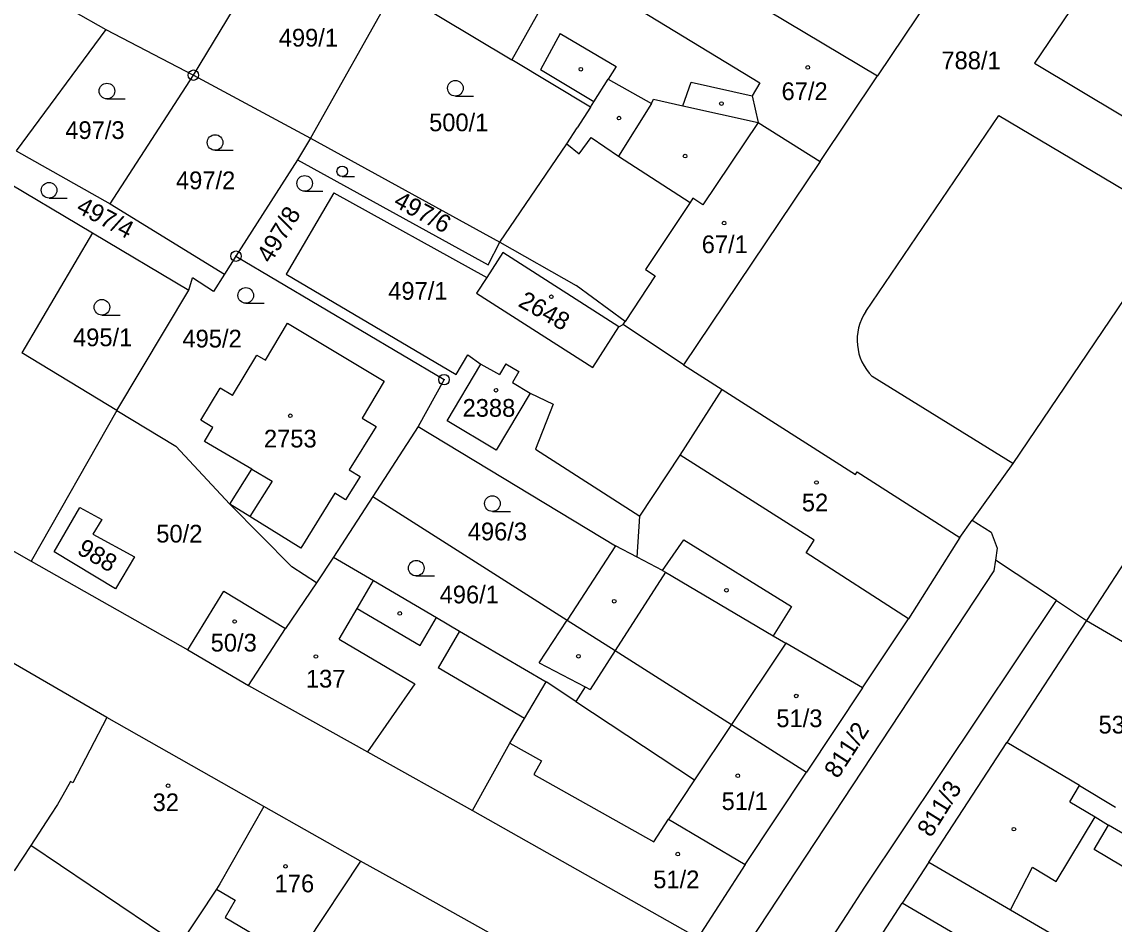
# Model space of a CAD drawing. Extents: x -735249 to -729401, y -1124843 to -1121828.
# Drawn here: x -734642.2 to -734537.4, y -1123000.6 to -1122914 of the extents above; entities that cross this region are included whole.
import ezdxf

# ---------------------------------------------------------------- set-up
doc = ezdxf.new("R2010")
doc.units = 0
for name, color, linetype in [('Vrstva 1', 7, 'Continuous'), ('Vrstva 18', 7, 'Continuous'), ('Vrstva 19', 7, 'Continuous'), ('Vrstva 25', 7, 'Continuous'), ('Vrstva 4', 7, 'Continuous')]:
    doc.layers.add(name, color=color, linetype=linetype)

msp = doc.modelspace()

# ---------------------------------------------------------------- linework, layer by layer
at = {"layer": 'Vrstva 1'}
for points in [[(-734625.72, -1122919.14), (-734616.11, -1122903.28)], [(-734582.8, -1122905.6), (-734560.07, -1122919.2)], [(-734589.91, -1122908.29), (-734595.15, -1122917.68)], [(-734553.78, -1122909.81), (-734560.07, -1122919.2)], [(-734606.44, -1122910.89), (-734614.48, -1122925.19)], [(-734640.44, -1122911.15), (-734634.12, -1122914.76)], [(-734605.58, -1122911.4), (-734595.15, -1122917.68)], [(-734634.12, -1122914.76), (-734642.74, -1122926.41)], [(-734634.12, -1122914.76), (-734625.72, -1122919.14)], [(-734587.62, -1122922.21), (-734595.15, -1122917.68)], [(-734633.72, -1122931.5), (-734625.72, -1122919.14)], [(-734625.72, -1122919.14), (-734614.48, -1122925.19)], [(-734565.58, -1122927.42), (-734560.07, -1122919.2)], [(-734587.29, -1122921.69), (-734585.93, -1122919.53)], [(-734585.93, -1122919.53), (-734581.76, -1122921.86)], [(-734587.62, -1122922.21), (-734588.9, -1122924.2)], [(-734587.62, -1122922.21), (-734587.29, -1122921.69)], [(-734581.76, -1122921.86), (-734581.57, -1122921.45)], [(-734581.57, -1122921.45), (-734578.76, -1122922.08)], [(-734578.76, -1122922.08), (-734571.51, -1122923.69)], [(-734589.88, -1122925.72), (-734588.9, -1122924.2)], [(-734571.51, -1122923.69), (-734565.58, -1122927.42)], [(-734614.48, -1122925.19), (-734615.72, -1122927.25)], [(-734614.48, -1122925.19), (-734596.31, -1122935.15)], [(-734642.74, -1122926.41), (-734633.72, -1122931.5)], [(-734596.31, -1122935.15), (-734589.88, -1122925.72)], [(-734615.72, -1122927.25), (-734621.63, -1122936.51)], [(-734615.72, -1122927.25), (-734597.44, -1122937.34)], [(-734565.58, -1122927.42), (-734578.68, -1122946.94)], [(-734644.67, -1122928.77), (-734635.39, -1122934.28)], [(-734612.24, -1122930.43), (-734616.8, -1122938.25)], [(-734612.24, -1122930.43), (-734597.55, -1122938.54)], [(-734633.72, -1122931.5), (-734622.74, -1122938.25)], [(-734531.35, -1122933.15), (-734547.1, -1122956.42)], [(-734635.39, -1122934.28), (-734642.17, -1122945.77)], [(-734635.39, -1122934.28), (-734626.17, -1122939.78)], [(-734597.44, -1122937.34), (-734596.31, -1122935.15)], [(-734596.31, -1122935.15), (-734589, -1122939.33)], [(-734621.63, -1122936.51), (-734622.74, -1122938.25)], [(-734621.63, -1122936.51), (-734601.67, -1122948.36)], [(-734596.01, -1122936.17), (-734597.55, -1122938.54)], [(-734584.9, -1122943.29), (-734596.01, -1122936.17)], [(-734626.17, -1122939.78), (-734625.81, -1122938.59)], [(-734623.78, -1122939.89), (-734625.81, -1122938.59)], [(-734622.74, -1122938.25), (-734623.78, -1122939.89)], [(-734616.8, -1122938.25), (-734600.51, -1122947.86)], [(-734597.55, -1122938.54), (-734598.54, -1122940.06)], [(-734633.05, -1122951.32), (-734626.17, -1122939.78)], [(-734598.54, -1122940.06), (-734587.4, -1122947.2)], [(-734584.29, -1122942.79), (-734589, -1122939.33)], [(-734618.81, -1122946.5), (-734616.68, -1122942.94)], [(-734616.68, -1122942.94), (-734607.4, -1122948.5)], [(-734587.4, -1122947.2), (-734584.9, -1122943.29)], [(-734584.9, -1122943.29), (-734584.48, -1122943.08)], [(-734584.48, -1122943.08), (-734584.29, -1122942.79)], [(-734578.68, -1122946.94), (-734584.48, -1122943.08)], [(-734633.05, -1122951.32), (-734642.17, -1122945.77)], [(-734621.98, -1122949.87), (-734619.64, -1122946)], [(-734619.64, -1122946), (-734618.81, -1122946.5)], [(-734600.51, -1122947.86), (-734599.37, -1122945.99)], [(-734599.37, -1122945.99), (-734598.12, -1122946.86)], [(-734601.38, -1122952.31), (-734598.12, -1122946.86)], [(-734598.12, -1122946.86), (-734596.36, -1122947.88)], [(-734595.74, -1122946.84), (-734596.36, -1122947.88)], [(-734595.74, -1122946.84), (-734594.49, -1122947.59)], [(-734594.49, -1122947.59), (-734595.11, -1122948.63)], [(-734578.68, -1122946.94), (-734574.98, -1122949.3)], [(-734607.4, -1122948.5), (-734609.53, -1122952.05)], [(-734601.67, -1122948.36), (-734604.15, -1122952.85)], [(-734595.11, -1122948.63), (-734593.39, -1122949.67)], [(-734625, -1122952.26), (-734623.14, -1122949.17)], [(-734621.98, -1122949.87), (-734623.14, -1122949.17)], [(-734593.39, -1122949.67), (-734596.66, -1122955.13)], [(-734593.39, -1122949.67), (-734591.19, -1122950.7)], [(-734579.01, -1122955.62), (-734574.98, -1122949.3)], [(-734574.98, -1122949.3), (-734562.18, -1122957.47)], [(-734591.19, -1122950.7), (-734592.9, -1122955.02)], [(-734633.05, -1122951.32), (-734641.28, -1122965.79)], [(-734633.05, -1122951.32), (-734627.4, -1122954.75)], [(-734623.84, -1122952.96), (-734625, -1122952.26)], [(-734608.19, -1122952.85), (-734610.76, -1122957.01)], [(-734609.53, -1122952.05), (-734608.19, -1122952.85)], [(-734604.15, -1122952.85), (-734608.5, -1122959.56)], [(-734604.15, -1122952.85), (-734585.22, -1122964.31)], [(-734596.66, -1122955.13), (-734601.38, -1122952.31)], [(-734662.1, -1122953.9), (-734641.28, -1122965.79)], [(-734624.64, -1122954.29), (-734623.84, -1122952.96)], [(-734627.4, -1122954.75), (-734622.21, -1122960.3)], [(-734620.11, -1122956.94), (-734624.64, -1122954.29)], [(-734592.9, -1122955.02), (-734582.88, -1122961.47)], [(-734582.88, -1122961.47), (-734579.01, -1122955.62)], [(-734622.21, -1122960.3), (-734620.11, -1122956.94)], [(-734610.76, -1122957.01), (-734609.73, -1122957.64)], [(-734547.1, -1122956.42), (-734551, -1122961.85)], [(-734609.73, -1122957.64), (-734611.13, -1122959.9)], [(-734562.18, -1122957.47), (-734562.01, -1122957.21)], [(-734562.01, -1122957.21), (-734552.16, -1122963.5)], [(-734612.15, -1122959.26), (-734615.41, -1122964.54)], [(-734608.5, -1122959.56), (-734612.27, -1122965.38)], [(-734611.13, -1122959.9), (-734612.15, -1122959.26)], [(-734608.5, -1122959.56), (-734589.86, -1122971.43)], [(-734639.09, -1122964.89), (-734636.6, -1122960.62)], [(-734636.6, -1122960.62), (-734634.51, -1122961.79)], [(-734620.29, -1122961.5), (-734622.21, -1122960.3)], [(-734616.27, -1122966.32), (-734622.21, -1122960.3)], [(-734634.51, -1122961.79), (-734635.37, -1122963.18)], [(-734615.41, -1122964.54), (-734620.29, -1122961.5)], [(-734583.15, -1122965.41), (-734582.88, -1122961.47)], [(-734552.16, -1122963.5), (-734551, -1122961.85)], [(-734551, -1122961.85), (-734549.15, -1122963)], [(-734635.37, -1122963.18), (-734631.38, -1122965.35)], [(-734549.15, -1122963), (-734548.59, -1122964.53)], [(-734585.22, -1122964.31), (-734589.86, -1122971.43)], [(-734583.15, -1122965.41), (-734585.22, -1122964.31)], [(-734552.16, -1122963.5), (-734557.1, -1122971.31)], [(-734534.92, -1122963.66), (-734540.03, -1122971.48)], [(-734633.18, -1122968.45), (-734639.09, -1122964.89)], [(-734631.38, -1122965.35), (-734633.18, -1122968.45)], [(-734612.27, -1122965.38), (-734613.91, -1122967.86)], [(-734612.27, -1122965.38), (-734608.43, -1122967.64)], [(-734580.69, -1122966.69), (-734583.15, -1122965.41)], [(-734548.59, -1122964.53), (-734548.75, -1122965.68)], [(-734641.28, -1122965.79), (-734626.25, -1122974.29)], [(-734613.91, -1122967.86), (-734616.27, -1122966.32)], [(-734548.75, -1122965.68), (-734548.9, -1122966.72)], [(-734542.91, -1122969.54), (-734548.75, -1122965.68)], [(-734580.69, -1122966.69), (-734580.41, -1122966.85)], [(-734580.41, -1122966.85), (-734570.09, -1122972.93)], [(-734548.9, -1122966.72), (-734572.39, -1123002.33)], [(-734613.91, -1122967.86), (-734616.88, -1122972.24)], [(-734608.43, -1122967.64), (-734602.38, -1122971.2)], [(-734634.01, -1122980.79), (-734654.01, -1122969.21)], [(-734626.25, -1122974.29), (-734622.81, -1122968.67)], [(-734622.81, -1122968.67), (-734616.88, -1122972.24)], [(-734561.29, -1122997.06), (-734542.91, -1122969.54)], [(-734542.91, -1122969.54), (-734540.03, -1122971.48)], [(-734602.38, -1122971.2), (-734600.17, -1122972.5)], [(-734592.54, -1122975.55), (-734589.86, -1122971.43)], [(-734589.86, -1122971.43), (-734585.25, -1122974.36)], [(-734561.51, -1122977.93), (-734557.1, -1122971.31)], [(-734540.03, -1122971.48), (-734547.66, -1122983.18)], [(-734540.03, -1122971.48), (-734526.73, -1122979.21)], [(-734620.42, -1122977.7), (-734616.88, -1122972.24)], [(-734600.17, -1122972.5), (-734591.88, -1122977.37)], [(-734570.09, -1122972.93), (-734568.86, -1122973.65)], [(-734561.51, -1122977.93), (-734568.86, -1122973.65)], [(-734626.25, -1122974.29), (-734620.42, -1122977.7)], [(-734585.25, -1122974.36), (-734574.09, -1122981.46)], [(-734592.54, -1122975.55), (-734588.11, -1122977.85)], [(-734620.42, -1122977.7), (-734609.02, -1122984.07)], [(-734593.95, -1122980.89), (-734591.88, -1122977.37)], [(-734589.02, -1122979.26), (-734591.88, -1122977.37)], [(-734588.11, -1122977.85), (-734589.02, -1122979.26)], [(-734561.51, -1122977.93), (-734566.9, -1122986.04)], [(-734589.02, -1122979.26), (-734577.63, -1122986.75)], [(-734634.01, -1122980.79), (-734637.29, -1122987.04)], [(-734618.96, -1122989.33), (-734634.01, -1122980.79)], [(-734595.35, -1122983.26), (-734593.95, -1122980.89)], [(-734574.09, -1122981.46), (-734566.9, -1122986.04)], [(-734555.15, -1122994.67), (-734547.66, -1122983.18)], [(-734609.02, -1122984.07), (-734598.95, -1122989.7)], [(-734598.95, -1122989.7), (-734595.35, -1122983.26)], [(-734572.78, -1122994.9), (-734566.9, -1122986.04)], [(-734637.51, -1122986.92), (-734638.26, -1122988.25)], [(-734637.29, -1122987.04), (-734637.51, -1122986.92)], [(-734577.63, -1122986.75), (-734580.12, -1122990.54)], [(-734638.26, -1122988.25), (-734638.75, -1122989.12)], [(-734638.75, -1122989.12), (-734639.44, -1122990.17)], [(-734618.96, -1122989.33), (-734623.19, -1122996.75)], [(-734609.68, -1122994.58), (-734618.96, -1122989.33)], [(-734639.44, -1122990.17), (-734641.33, -1122993.07)], [(-734598.95, -1122989.7), (-734577.31, -1123001.92)], [(-734580.12, -1122990.54), (-734572.78, -1122994.9)], [(-734641.33, -1122993.07), (-734642.92, -1122995.51)], [(-734627.07, -1123002.68), (-734641.33, -1122993.07)], [(-734609.68, -1122994.58), (-734614.89, -1123002.44)], [(-734605.39, -1122996.93), (-734609.68, -1122994.58)], [(-734555.15, -1122994.67), (-734557.7, -1122998.6)], [(-734555.15, -1122994.67), (-734547.32, -1122999.24)], [(-734572.78, -1122994.9), (-734577.31, -1123001.92)], [(-734623.19, -1122996.75), (-734623.49, -1122997.27)], [(-734623.49, -1122997.27), (-734627.07, -1123002.68)], [(-734623.49, -1122997.27), (-734621.71, -1122998.31)], [(-734583.11, -1123009.4), (-734605.39, -1122996.93)], [(-734562.99, -1122999.69), (-734561.29, -1122997.06)], [(-734621.71, -1122998.31), (-734622.68, -1122999.97)], [(-734559.89, -1123001.97), (-734557.7, -1122998.6)], [(-734552.52, -1123001.63), (-734557.7, -1122998.6)], [(-734622.68, -1122999.97), (-734619.14, -1123002.05)], [(-734566.71, -1123005.43), (-734562.99, -1122999.69)], [(-734547.32, -1122999.24), (-734535.74, -1123005.99)]]:
    msp.add_lwpolyline(points, dxfattribs=at)
at = {"layer": 'Vrstva 25'}
for points in [[(-734600.58, -1122921.14), (-734598.83, -1122921.14)], [(-734634.01, -1122921.41), (-734632.26, -1122921.41)], [(-734623.64, -1122926.35), (-734621.89, -1122926.35)], [(-734611.44, -1122928.87), (-734610.267, -1122928.87)], [(-734615.04, -1122930.27), (-734613.29, -1122930.27)], [(-734639.57, -1122930.93), (-734637.82, -1122930.93)], [(-734620.69, -1122941.03), (-734618.94, -1122941.03)], [(-734634.5, -1122942.16), (-734632.75, -1122942.16)], [(-734597.03, -1122961), (-734595.28, -1122961)], [(-734604.33, -1122967.2), (-734602.58, -1122967.2)]]:
    msp.add_lwpolyline(points, dxfattribs=at)
for centre, radius in [((-734566.76, -1122918.39), 0.175), ((-734625.72, -1122919.14), 0.5), ((-734625.72, -1122919.14), 0.032), ((-734588.54, -1122918.57), 0.175), ((-734634.01, -1122920.66), 0.75), ((-734600.58, -1122920.39), 0.75), ((-734575.05, -1122921.86), 0.175), ((-734584.88, -1122923.26), 0.175), ((-734623.64, -1122925.6), 0.75), ((-734578.53, -1122926.91), 0.175), ((-734611.439, -1122928.367), 0.503), ((-734639.57, -1122930.18), 0.75), ((-734615.04, -1122929.52), 0.75), ((-734574.79, -1122933.34), 0.175), ((-734621.63, -1122936.51), 0.5), ((-734621.63, -1122936.51), 0.032), ((-734620.69, -1122940.28), 0.75), ((-734591.37, -1122940.4), 0.175), ((-734634.5, -1122941.41), 0.75), ((-734601.67, -1122948.36), 0.5), ((-734601.67, -1122948.36), 0.032), ((-734596.68, -1122949.38), 0.175), ((-734616.42, -1122951.83), 0.175), ((-734565.93, -1122958.23), 0.175), ((-734597.03, -1122960.25), 0.75), ((-734604.33, -1122966.45), 0.75), ((-734574.57, -1122968.57), 0.175), ((-734585.33, -1122969.63), 0.175), ((-734605.91, -1122970.8), 0.175), ((-734621.76, -1122971.57), 0.175), ((-734613.96, -1122974.93), 0.175), ((-734588.77, -1122974.9), 0.175), ((-734567.87, -1122978.72), 0.175), ((-734573.48, -1122986.38), 0.175), ((-734628.15, -1122987.33), 0.175), ((-734546.98, -1122991.5), 0.175), ((-734579.24, -1122993.89), 0.175), ((-734616.88, -1122995.07), 0.175)]:
    msp.add_circle(centre, radius, dxfattribs=at)
at = {"layer": 'Vrstva 4'}
for points in [[(-734530.57, -1122896.65), (-734545, -1122917.98)], [(-734586.06, -1122910.93), (-734571.36, -1122919.87)], [(-734590.53, -1122915.15), (-734592.4, -1122918.63)], [(-734590.53, -1122915.15), (-734585.15, -1122918.29)], [(-734545, -1122917.98), (-734528.13, -1122928.08)], [(-734587.29, -1122921.69), (-734592.4, -1122918.63)], [(-734585.15, -1122918.29), (-734585.93, -1122919.53)], [(-734578.76, -1122922.08), (-734577.94, -1122919.82)], [(-734577.94, -1122919.82), (-734572.11, -1122921.13)], [(-734571.36, -1122919.87), (-734572.11, -1122921.13)], [(-734572.11, -1122921.13), (-734571.51, -1122923.69)], [(-734581.76, -1122921.86), (-734584.91, -1122926.9)], [(-734561.19, -1122941.81), (-734548.43, -1122923.01)], [(-734548.43, -1122923.01), (-734531.35, -1122933.15)], [(-734571.51, -1122923.69), (-734576.82, -1122931.58)], [(-734588.71, -1122926.69), (-734587.56, -1122925.11)], [(-734587.56, -1122925.11), (-734584.91, -1122926.9)], [(-734589.88, -1122925.72), (-734588.71, -1122926.69)], [(-734584.91, -1122926.9), (-734578.06, -1122931.35)], [(-734578.06, -1122931.35), (-734582.34, -1122937.78)], [(-734577.78, -1122930.93), (-734578.06, -1122931.35)], [(-734576.82, -1122931.58), (-734577.78, -1122930.93)], [(-734582.34, -1122937.78), (-734581.42, -1122938.39)], [(-734581.42, -1122938.39), (-734584.29, -1122942.79)], [(-734547.1, -1122956.42), (-734560.58, -1122948.07)], [(-734566.14, -1122963.78), (-734579.01, -1122955.62)], [(-734620.11, -1122956.94), (-734618.16, -1122958.09)], [(-734618.16, -1122958.09), (-734620.29, -1122961.5)], [(-734580.69, -1122966.69), (-734578.65, -1122963.73)], [(-734578.65, -1122963.73), (-734568.31, -1122970.13)], [(-734566.92, -1122964.99), (-734566.14, -1122963.78)], [(-734557.1, -1122971.31), (-734566.92, -1122964.99)], [(-734580.41, -1122966.85), (-734585.25, -1122974.36)], [(-734610, -1122970.32), (-734608.43, -1122967.64)], [(-734611.74, -1122973.28), (-734610, -1122970.32)], [(-734610, -1122970.32), (-734603.95, -1122973.88)], [(-734568.31, -1122970.13), (-734570.09, -1122972.93)], [(-734603.95, -1122973.88), (-734602.38, -1122971.2)], [(-734600.17, -1122972.5), (-734602.24, -1122976.03)], [(-734611.74, -1122973.28), (-734604.46, -1122977.55)], [(-734568.86, -1122973.65), (-734574.09, -1122981.46)], [(-734585.25, -1122974.36), (-734587.66, -1122978.09)], [(-734593.95, -1122980.89), (-734602.24, -1122976.03)], [(-734604.46, -1122977.55), (-734609.02, -1122984.07)], [(-734588.11, -1122977.85), (-734587.66, -1122978.09)], [(-734574.09, -1122981.46), (-734577.63, -1122986.75)], [(-734540.69, -1122987.32), (-734547.66, -1122983.18)], [(-734595.35, -1122983.26), (-734592.33, -1122984.95)], [(-734592.33, -1122984.95), (-734593.06, -1122986.25)], [(-734593.06, -1122986.25), (-734581.55, -1122992.72)], [(-734541.62, -1122988.87), (-734540.69, -1122987.32)], [(-734540.69, -1122987.32), (-734537.24, -1122989.38)], [(-734541.62, -1122988.87), (-734539.2, -1122990.32)], [(-734581.55, -1122992.72), (-734580.12, -1122990.54)], [(-734542.92, -1122996.53), (-734539.2, -1122990.32)], [(-734539.2, -1122990.32), (-734537.89, -1122991.11)], [(-734539.28, -1122993.46), (-734537.89, -1122991.11)], [(-734535.77, -1122992.38), (-734537.89, -1122991.11)], [(-734536.58, -1122995.04), (-734539.28, -1122993.46)], [(-734547.32, -1122999.24), (-734545.21, -1122995.15)], [(-734545.21, -1122995.15), (-734542.92, -1122996.53)]]:
    msp.add_lwpolyline(points, dxfattribs=at)
msp.add_arc((-734557.038, -1122944.565), 4.983, 146.43547, 224.68652, dxfattribs=at)

# ---------------------------------------------------------------- texts
at = {"layer": 'Vrstva 18'}
for s, p in [('499/1', (-734617.53, -1122916.39)), ('788/1', (-734553.94, -1122918.57)), ('497/3', (-734638.01, -1122925.26)), ('500/1', (-734603.1, -1122924.52)), ('497/2', (-734627.39, -1122930.08)), ('497/1', (-734607.02, -1122940.69)), ('495/1', (-734637.27, -1122945.15)), ('495/2', (-734626.77, -1122945.27)), ('496/3', (-734599.39, -1122963.78)), ('496/1', (-734602.09, -1122969.83))]:
    msp.add_text(s, height=1.7, dxfattribs=at).set_placement(p)
for s, rotation, p in [('497/6', 331.70264, (-734606.62, -1122931.659)), ('497/4', 332.10264, (-734637.07, -1122932.227)), ('497/8', 58.90047, (-734618.297, -1122937.286)), ('988', 330.00263, (-734636.987, -1122965.007)), ('811/2', 57.20046, (-734563.879, -1122986.734)), ('811/3', 58.10046, (-734554.934, -1122992.375))]:
    msp.add_text(s, height=1.7, rotation=rotation, dxfattribs=at).set_placement(p)
at = {"layer": 'Vrstva 19'}
for s, p in [('67/2', (-734569.28, -1122921.53)), ('67/1', (-734576.94, -1122936.22)), ('2388', (-734599.89, -1122951.92)), ('2753', (-734618.95, -1122954.87)), ('52', (-734567.33, -1122961)), ('50/2', (-734629.28, -1122963.99)), ('50/3', (-734624.06, -1122974.45)), ('137', (-734614.92, -1122977.91)), ('51/3', (-734569.78, -1122981.71)), ('53/1', (-734538.86, -1122982.32)), ('32', (-734629.63, -1122989.77)), ('51/1', (-734575.03, -1122989.66)), ('51/2', (-734581.59, -1122997.17)), ('176', (-734617.92, -1122997.56))]:
    msp.add_text(s, height=1.7, dxfattribs=at).set_placement(p)
msp.add_text('2648', height=1.7, rotation=331.00263, dxfattribs=at).set_placement((-734594.649, -1122941.263))

doc.saveas('drawing.dxf')
